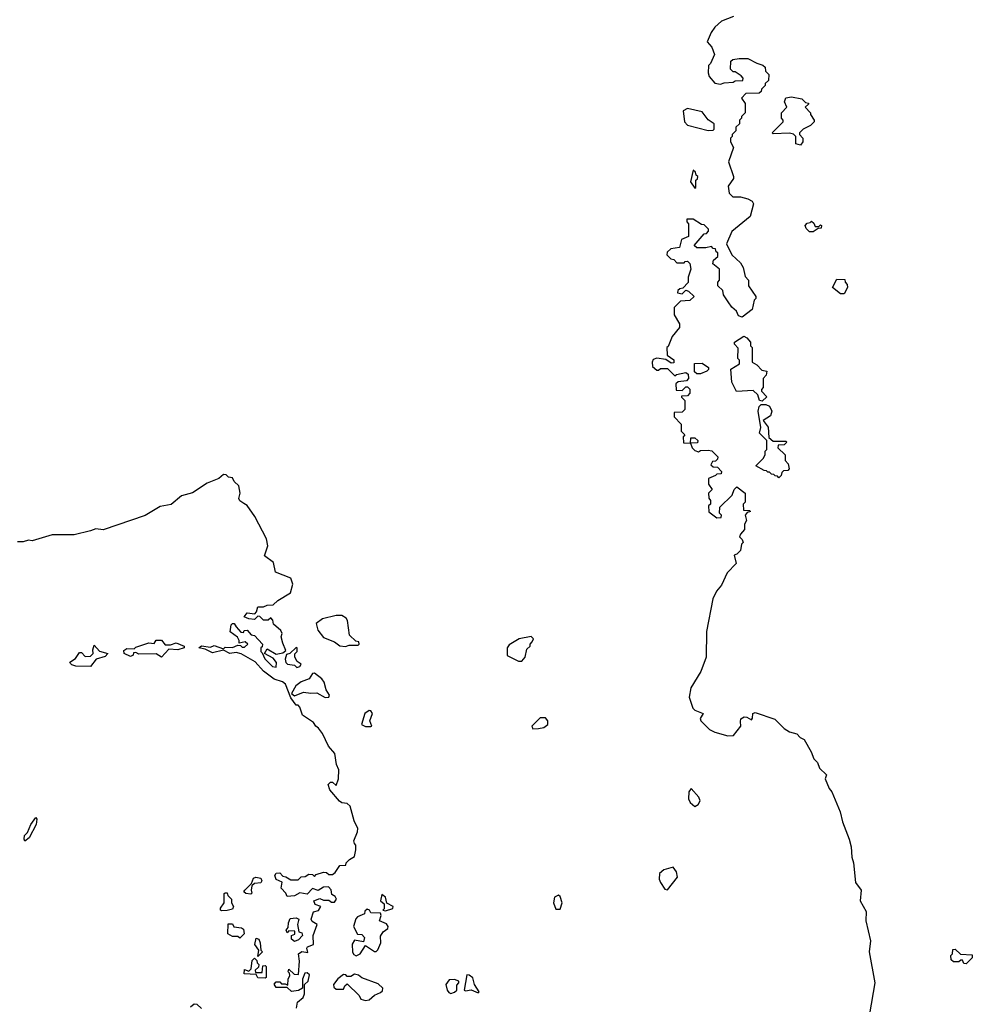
# Model space of a CAD drawing. Extents: x 2219101 to 2444320, y 201258 to 358766.
# Tile 314 of 349: x 2382576 to 2387808, y 287407 to 292816. Entities that reach past the tile are written whole.
import ezdxf

# ---------------------------------------------------------------- set-up
doc = ezdxf.new("R2010")
doc.units = 0

msp = doc.modelspace()

# ---------------------------------------------------------------- linework, layer by layer
at = {"layer": '0CON10XD'}
for points in [[(2386496.1, 292833.9), (2386431.2, 292808.8), (2386393.3, 292775), (2386374.1, 292745.9), (2386352.5, 292695), (2386377.5, 292665), (2386392.5, 292625), (2386370, 292575), (2386360, 292565), (2386357.5, 292525), (2386362.5, 292505), (2386395, 292467.5), (2386425, 292462.5), (2386445, 292470), (2386495, 292472.5), (2386505, 292480), (2386548.3, 292481.7), (2386550, 292495), (2386538.3, 292508.3), (2386505, 292530), (2386495, 292530), (2386480, 292545), (2386481.7, 292588.3), (2386493, 292597), (2386527, 292603), (2386575, 292603.3), (2386625, 292576.7), (2386657, 292567), (2386670, 292555), (2386673, 292533), (2386690, 292515), (2386688.3, 292481.7), (2386670, 292465), (2386670, 292455), (2386650, 292435), (2386648.3, 292421.7), (2386638.3, 292411.7), (2386565, 292410), (2386540, 292385), (2386560, 292355), (2386560, 292305), (2386540, 292285), (2386540, 292275), (2386530, 292265), (2386530, 292245), (2386510, 292225), (2386510, 292205), (2386490, 292185), (2386490, 292175), (2386480, 292165), (2386480, 292145), (2386497.5, 292115), (2386470, 292035), (2386497.5, 291955), (2386497, 291943), (2386468.3, 291901.7), (2386473, 291863), (2386493, 291843), (2386535, 291842.5), (2386575, 291832.5), (2386599.3, 291819.3), (2386607.5, 291805), (2386587.5, 291735), (2386487, 291653), (2386457.5, 291585), (2386487.5, 291525), (2386535, 291480), (2386550, 291455), (2386560, 291405), (2386580, 291385), (2386580, 291355), (2386620, 291295), (2386620, 291285), (2386610, 291275), (2386600, 291225), (2386545, 291182.5), (2386525, 291190), (2386512.5, 291215), (2386487, 291237), (2386466.7, 291266.7), (2386442.5, 291305), (2386438.3, 291328.3), (2386410, 291355), (2386410, 291375), (2386420, 291385), (2386420, 291445), (2386382.5, 291475), (2386387.5, 291495), (2386410, 291515), (2386410, 291535), (2386401.7, 291541.7), (2386398.3, 291558.3), (2386385, 291560), (2386375, 291570), (2386345, 291562.5), (2386295, 291562.5), (2386280, 291575), (2386335, 291640), (2386348.3, 291641.7), (2386360, 291655), (2386360, 291665), (2386335, 291690), (2386321.7, 291691.7), (2386275, 291720), (2386240, 291720), (2386240, 291705), (2386250, 291695), (2386250, 291625), (2386211.7, 291608.3), (2386200, 291565), (2386151.7, 291558.3), (2386131.7, 291538.3), (2386130, 291525), (2386151.7, 291501.7), (2386168.3, 291498.3), (2386185, 291480), (2386225, 291480), (2386231.7, 291488.3), (2386245, 291490), (2386257, 291477), (2386262.5, 291445), (2386248.3, 291401.7), (2386247, 291373), (2386218.3, 291341.7), (2386201.7, 291338.3), (2386191.7, 291328.3), (2386190, 291315), (2386215, 291310), (2386235, 291330), (2386250, 291325), (2386280, 291295), (2386257, 291273), (2386205, 291270), (2386170, 291235), (2386170, 291195), (2386200, 291145), (2386200, 291125), (2386160, 291075), (2386138.3, 291021.7), (2386130, 291015), (2386132.5, 290972.5), (2386168.3, 290948.3), (2386168.3, 290931.7), (2386155, 290930), (2386125, 290950), (2386075, 290957.5), (2386055, 290950), (2386050, 290935), (2386051.7, 290911.7), (2386075, 290890), (2386085, 290890), (2386095, 290900), (2386135, 290900), (2386175, 290860), (2386183, 290867), (2386235, 290877.5), (2386248.3, 290868.3), (2386250, 290845), (2386238.3, 290831.7), (2386192.5, 290827.5), (2386180, 290815), (2386181.7, 290781.7), (2386215, 290780), (2386235, 290800), (2386245, 290800), (2386257, 290787), (2386257.5, 290765), (2386245, 290750), (2386211.7, 290748.3), (2386211.7, 290741.7), (2386230, 290725), (2386230, 290675), (2386215, 290660), (2386171.7, 290658.3), (2386170, 290635), (2386210, 290595), (2386210, 290555), (2386230, 290535), (2386220, 290525), (2386221.7, 290491.7), (2386260, 290490), (2386261.7, 290518.3), (2386285, 290520), (2386300, 290505), (2386298.3, 290491.7), (2386260, 290490), (2386270, 290465), (2386285, 290450), (2386305, 290442.5), (2386315, 290450), (2386358.3, 290451.7), (2386378.3, 290448.3), (2386410, 290415), (2386408.3, 290401.7), (2386398.3, 290391.7), (2386381.7, 290388.3), (2386371.7, 290371.7), (2386385, 290360), (2386408.3, 290358.3), (2386430, 290335), (2386428.3, 290321.7), (2386405, 290320), (2386398.3, 290311.7), (2386360, 290295), (2386360, 290265), (2386380, 290235), (2386360, 290215), (2386361.7, 290188.3), (2386370, 290175), (2386370, 290155), (2386360, 290145), (2386361.7, 290111.7), (2386405, 290080), (2386428.3, 290081.7), (2386430, 290095), (2386420, 290105), (2386421.7, 290138.3), (2386490, 290205), (2386500, 290235), (2386515, 290250), (2386560, 290215), (2386560, 290165), (2386550, 290155), (2386551.7, 290121.7), (2386585, 290120), (2386590, 290115), (2386571.7, 290108.3), (2386560, 290095), (2386567.5, 290065), (2386557.5, 290045), (2386557.5, 290015), (2386535, 289990), (2386530, 289975), (2386545, 289960), (2386550, 289945), (2386540, 289935), (2386535, 289900), (2386515, 289880), (2386500, 289875), (2386511.7, 289828.3), (2386461.7, 289778.3), (2386430.7, 289709.3), (2386403.8, 289676.2), (2386383.3, 289635), (2386348.8, 289455), (2386346, 289315), (2386316.7, 289235), (2386262.5, 289145), (2386253.3, 289095), (2386273.6, 289033.6), (2386285, 289022.5), (2386330, 289005), (2386313, 288977), (2386317.5, 288965), (2386365, 288917.5), (2386395, 288902.5), (2386465, 288882.5), (2386497, 288883), (2386537.5, 288935), (2386535, 288960), (2386537.5, 288975), (2386555, 288986.7), (2386570, 288985), (2386595, 288970), (2386601.7, 288978.3), (2386602.5, 289005), (2386615, 289010), (2386723.6, 288973.6), (2386775, 288922.5), (2386805, 288903.3), (2386845, 288892.5), (2386863.6, 288873.6), (2386885, 288862.5), (2386923.6, 288793.6), (2386937.5, 288755), (2386957.5, 288735), (2386970, 288705), (2387007, 288667), (2387000, 288645), (2387023, 288593), (2387037.5, 288575), (2387083.3, 288465), (2387095, 288410), (2387132.5, 288315), (2387143, 288273), (2387146.7, 288215), (2387156.7, 288185), (2387167, 288077), (2387197.5, 288035), (2387193.3, 287975), (2387226.1, 287916.1), (2387223.8, 287865), (2387250, 287755), (2387241.2, 287695), (2387273.3, 287525), (2387243.8, 287355)], [(2386865, 292127.5), (2386840, 292135), (2386840, 292175), (2386827, 292187), (2386805, 292192.5), (2386715, 292190), (2386710, 292195), (2386770, 292255), (2386770, 292265), (2386760, 292275), (2386760, 292305), (2386790, 292335), (2386777.5, 292365), (2386785, 292387.5), (2386815, 292392.5), (2386871.7, 292381.7), (2386891.7, 292361.7), (2386908.3, 292358.3), (2386908.3, 292351.7), (2386890, 292335), (2386920, 292305), (2386920, 292295), (2386940, 292265), (2386940, 292255), (2386920, 292235), (2386880, 292215), (2386860, 292195), (2386860, 292185), (2386877.5, 292165), (2386877.5, 292145), (2386865, 292127.5)], [(2386358.3, 292208.3), (2386385, 292210), (2386390, 292215), (2386390, 292245), (2386357, 292267), (2386325, 292310), (2386245, 292327.5), (2386220, 292315), (2386227.5, 292255), (2386245, 292237.5), (2386358.3, 292208.3)], [(2386285, 291890), (2386290, 291895), (2386290, 291935), (2386298.3, 291941.7), (2386300, 291955), (2386291.7, 291961.7), (2386288.3, 291978.3), (2386275, 291990), (2386260, 291925), (2386285, 291890)], [(2386935, 291650), (2386915, 291650), (2386895, 291670), (2386890, 291685), (2386901.7, 291698.3), (2386918.3, 291701.7), (2386925, 291710), (2386938.3, 291698.3), (2386945, 291680), (2386965, 291680), (2386975, 291690), (2386980, 291685), (2386978.3, 291671.7), (2386961.7, 291668.3), (2386935, 291650)], [(2387105, 291310), (2387085, 291310), (2387040, 291345), (2387065, 291390), (2387108.3, 291388.3), (2387110, 291375), (2387121.7, 291361.7), (2387122.5, 291345), (2387105, 291310)], [(2386655, 290720), (2386640, 290725), (2386630, 290755), (2386605, 290780), (2386513, 290773), (2386487.5, 290825), (2386483, 290897), (2386530, 290925), (2386530, 290945), (2386520, 290955), (2386521.7, 291011.7), (2386503, 291033), (2386502.5, 291045), (2386553, 291077), (2386569.3, 291069.3), (2386590, 291045), (2386590, 291025), (2386600, 291015), (2386600, 290935), (2386625, 290920), (2386651.7, 290891.7), (2386680, 290885), (2386677, 290863), (2386660, 290845), (2386660, 290795), (2386650, 290785), (2386650, 290775), (2386680, 290745), (2386655, 290720)], [(2386315, 290870), (2386295, 290870), (2386281.7, 290881.7), (2386281.7, 290928.3), (2386325, 290930), (2386360, 290905), (2386360, 290895), (2386350, 290885), (2386315, 290870)], [(2386745, 290300), (2386738.3, 290308.3), (2386725, 290310), (2386718.3, 290318.3), (2386705, 290320), (2386695, 290330), (2386685, 290330), (2386678.3, 290338.3), (2386665, 290340), (2386620, 290365), (2386660, 290405), (2386670, 290425), (2386670, 290445), (2386680, 290455), (2386680, 290505), (2386640, 290545), (2386647.5, 290575), (2386632.5, 290665), (2386638.3, 290691.7), (2386648.3, 290701.7), (2386675, 290702.5), (2386695, 290692.5), (2386707.5, 290665), (2386699.3, 290640.7), (2386660, 290615), (2386687, 290577), (2386691.7, 290521.7), (2386715, 290500), (2386785, 290500), (2386790, 290495), (2386775, 290480), (2386741.7, 290478.3), (2386740, 290465), (2386780, 290425), (2386780, 290395), (2386797, 290377), (2386801.7, 290348.3), (2386795, 290340), (2386771.7, 290338.3), (2386761.7, 290328.3), (2386758.3, 290311.7), (2386745, 290300)], [(2384096.2, 287385), (2384101.2, 287418.8), (2384132.5, 287445), (2384140, 287465), (2384140, 287515), (2384160, 287535), (2384168.3, 287568.3), (2384155, 287580), (2384141.7, 287578.3), (2384130, 287545), (2384130, 287495), (2384107, 287483), (2384068.3, 287478.3), (2384045, 287500), (2383985, 287500), (2383973, 287517), (2383985, 287530), (2384005, 287530), (2384015, 287520), (2384035, 287520), (2384048.3, 287511.7), (2384050, 287545), (2384060, 287565), (2384058.3, 287578.3), (2384050, 287585), (2384055, 287600), (2384083, 287573), (2384108.3, 287571.7), (2384113.8, 287645), (2384107.5, 287685), (2384125, 287696.7), (2384158.3, 287691.7), (2384152.5, 287715), (2384157, 287723), (2384190, 287735), (2384187.5, 287785), (2384210, 287845), (2384181.7, 287861.7), (2384177.5, 287875), (2384190, 287915), (2384218.3, 287921.7), (2384230, 287945), (2384200, 287955), (2384192.5, 287975), (2384225, 287987.5), (2384245, 287980), (2384275, 287980), (2384288.3, 287968.3), (2384305, 287967.5), (2384316.7, 287985), (2384309.3, 287999.3), (2384290, 288010), (2384286.4, 288036.4), (2384273, 288053), (2384245, 288050), (2384215, 288032.5), (2384185, 288042.5), (2384155, 288012.5), (2384115, 288020), (2384086.4, 288003.6), (2384045, 288000), (2384038.3, 288018.3), (2384012.5, 288045), (2384018.3, 288078.3), (2383985, 288093.3), (2383977.5, 288115), (2383985, 288126.7), (2384005, 288130), (2384021.7, 288111.7), (2384038.3, 288108.3), (2384065, 288090), (2384105, 288090), (2384123, 288107), (2384145, 288110), (2384165, 288122.5), (2384185, 288120), (2384195, 288110), (2384205, 288120), (2384245, 288132.5), (2384261.7, 288131.7), (2384275, 288120), (2384295, 288120), (2384309.3, 288130.7), (2384335, 288170), (2384368.3, 288171.7), (2384370, 288185), (2384387, 288203), (2384415, 288220), (2384422.5, 288255), (2384421.7, 288281.7), (2384415, 288290), (2384411.2, 288305), (2384432.5, 288355), (2384433, 288373), (2384414.2, 288414.2), (2384391.2, 288495), (2384375, 288510), (2384345, 288514), (2384332.3, 288522.3), (2384280, 288585), (2384270, 288615), (2384283, 288627), (2384295, 288627.5), (2384315, 288610), (2384327.5, 288645), (2384328.8, 288695), (2384316, 288725), (2384306.2, 288785), (2384272.5, 288825), (2384240, 288895), (2384217.5, 288925), (2384202.5, 288935), (2384190, 288955), (2384130, 288995), (2384115, 289040), (2384105, 289050), (2384095, 289050), (2384065, 289090), (2384036.7, 289165), (2384019.1, 289179.1), (2383974, 289194), (2383915, 289237.5), (2383868.9, 289288.9), (2383791.9, 289331.9), (2383765, 289340), (2383730, 289335), (2383695, 289352.5), (2383635, 289338), (2383595, 289357.5), (2383560, 289365), (2383573.9, 289376.1), (2383625, 289370), (2383645, 289377.5), (2383695, 289360), (2383705, 289370), (2383745, 289367.5), (2383775, 289380), (2383788.3, 289378.3), (2383798.3, 289368.3), (2383811.7, 289368.3), (2383830, 289385), (2383815, 289397.5), (2383781.7, 289391.7), (2383782.5, 289405), (2383773.3, 289423.3), (2383733, 289453), (2383738.3, 289491.7), (2383745, 289500), (2383755, 289500), (2383765, 289480), (2383791.7, 289451.7), (2383805, 289450), (2383810, 289460), (2383825, 289462.5), (2383847.5, 289437.5), (2383865, 289432.5), (2383910, 289385), (2383908.3, 289371.7), (2383900, 289365), (2383900, 289345), (2383908.3, 289338.3), (2383922.5, 289305), (2383965, 289263.8), (2383985, 289260), (2383987.5, 289285), (2383969.3, 289309.3), (2383920, 289335), (2383935, 289360), (2383985, 289330), (2384021.7, 289338.3), (2384038.3, 289351.7), (2384020.7, 289390.7), (2384012.5, 289425), (2384017.5, 289445), (2384010.7, 289460.7), (2383970, 289495), (2383967, 289517), (2383955, 289530), (2383941.7, 289518.3), (2383925, 289516.7), (2383915, 289517.5), (2383895, 289537.5), (2383885, 289540), (2383865, 289521.2), (2383833.9, 289523.9), (2383810, 289535), (2383825, 289557.5), (2383867.5, 289552.5), (2383877, 289563), (2383885, 289590), (2383915, 289590), (2383935, 289600), (2383968.3, 289601.7), (2383993.9, 289626.1), (2384063, 289667), (2384076.7, 289715), (2384065, 289747.5), (2383980.7, 289780.7), (2383970, 289835), (2383921.7, 289871.7), (2383939.2, 289925), (2383932.5, 289965), (2383867.6, 290087.6), (2383825, 290146.7), (2383808, 290158), (2383785, 290172.5), (2383780, 290185), (2383786.7, 290215), (2383780, 290255), (2383755, 290280), (2383745, 290300), (2383723, 290303), (2383710, 290315), (2383695, 290317.5), (2383670, 290295), (2383605, 290270), (2383525, 290216.2), (2383465, 290200), (2383407.7, 290152.3), (2383348.3, 290141.7), (2383265, 290093.3), (2383035, 290014), (2382995, 290020), (2382965, 290007.5), (2382875, 289986.7), (2382754.2, 289985.8), (2382645, 289952.5), (2382625, 289956.7), (2382595, 289947.5), (2382565, 289947.5)], [(2384365, 289372.5), (2384385, 289380), (2384435, 289380), (2384440, 289385), (2384438.3, 289398.3), (2384421.7, 289401.7), (2384387.5, 289435), (2384376.7, 289515), (2384369.3, 289529.3), (2384345, 289542.5), (2384315, 289543.3), (2384240, 289525), (2384205, 289500), (2384213, 289463), (2384245, 289422.5), (2384305, 289397.5), (2384335, 289376.7), (2384365, 289372.5)], [(2383355, 289314.3), (2383325, 289332.5), (2383231.2, 289331.2), (2383215, 289340), (2383201.7, 289338.3), (2383200, 289325), (2383185, 289317.5), (2383150, 289335), (2383148.3, 289351.7), (2383165, 289362.5), (2383205, 289360), (2383215, 289370), (2383285, 289392.5), (2383315, 289390), (2383325, 289407.5), (2383355, 289406.7), (2383375, 289382.5), (2383405, 289382.5), (2383435, 289392.5), (2383480, 289375), (2383480, 289365), (2383445, 289354.2), (2383395, 289357.5), (2383355, 289314.3)], [(2385335, 289292.5), (2385352.5, 289315), (2385361.7, 289358.3), (2385380, 289375), (2385380, 289385), (2385391.7, 289398.3), (2385397.5, 289415), (2385385, 289427.5), (2385320, 289415), (2385265, 289382.5), (2385253.3, 289365), (2385253.6, 289323.6), (2385315, 289292.5), (2385335, 289292.5)], [(2382965, 289262.5), (2382883.9, 289263.9), (2382861.7, 289271.7), (2382855, 289280), (2382852.5, 289287.5), (2382883, 289307), (2382905, 289340), (2382915, 289340), (2382935, 289317.5), (2382965, 289320), (2382980, 289335), (2382977.5, 289355), (2382985, 289380), (2383015, 289347.5), (2383060, 289335), (2383045, 289317.5), (2382997, 289303), (2382965, 289262.5)], [(2384098.3, 289258.3), (2384115, 289263.3), (2384122.5, 289275), (2384100.7, 289290.7), (2384087.5, 289315), (2384088.3, 289331.7), (2384100, 289345), (2384100, 289365), (2384095, 289367.5), (2384060, 289335), (2384041.7, 289328.3), (2384033.6, 289303.6), (2384037.5, 289285), (2384046.4, 289276.4), (2384085, 289270), (2384098.3, 289258.3)], [(2384253.4, 289093.4), (2384275, 289094), (2384277.5, 289105), (2384259.4, 289135), (2384247.8, 289177.7), (2384235, 289195.6), (2384195, 289226.9), (2384184, 289225), (2384165.6, 289194.4), (2384122, 289178), (2384093, 289157), (2384070, 289115), (2384085, 289102.5), (2384135, 289122), (2384175, 289116), (2384208.8, 289118.8), (2384253.4, 289093.4)], [(2384475, 288932.5), (2384505, 288933.3), (2384510, 288935), (2384498.8, 288965), (2384514, 289005), (2384505, 289020), (2384495, 289022), (2384471.2, 289005), (2384454, 288945), (2384475, 288932.5)], [(2385395, 288920), (2385425, 288922.5), (2385455, 288927.5), (2385477.5, 288945), (2385477.5, 288965), (2385465, 288980), (2385435, 288980), (2385390, 288935), (2385395, 288920)], [(2386285, 288494.4), (2386302.9, 288505), (2386314.2, 288525.8), (2386306.7, 288545), (2386265, 288592), (2386251.9, 288575), (2386249.4, 288535), (2386258, 288515), (2386285, 288494.4)], [(2382605, 288302.5), (2382600, 288315), (2382603.3, 288335), (2382618.8, 288351.2), (2382637.5, 288395), (2382665, 288432.5), (2382670, 288425), (2382665.9, 288394.1), (2382628.3, 288321.7), (2382605, 288302.5)], [(2386135, 288036.7), (2386190, 288105), (2386183.3, 288135), (2386165, 288160), (2386115, 288146), (2386090, 288125), (2386088, 288095), (2386095.8, 288075.8), (2386120.4, 288040.5), (2386135, 288036.7)], [(2383845, 288012.5), (2383817.5, 288015), (2383807.5, 288025), (2383812.5, 288035), (2383850, 288070), (2383860, 288100), (2383874, 288106), (2383900.7, 288100.7), (2383906.7, 288085), (2383900, 288075), (2383865, 288070), (2383851.7, 288058.3), (2383847.5, 288035), (2383851.7, 288018.3), (2383845, 288012.5)], [(2383685, 287920), (2383680, 287925), (2383680, 287935), (2383700, 287965), (2383700, 288015), (2383705, 288020), (2383715, 288020), (2383720, 288005), (2383740, 287985), (2383740, 287965), (2383750, 287945), (2383745, 287930), (2383715, 287922.5), (2383685, 287920)], [(2384585, 287920), (2384625, 287933.3), (2384628, 287945), (2384593.6, 287963.6), (2384586.2, 287995), (2384565, 288010), (2384557.5, 287975), (2384578.3, 287958.3), (2384577.5, 287932.5), (2384570, 287925), (2384585, 287920)], [(2385545, 287930), (2385556.2, 287965), (2385545, 288000), (2385535, 288006.7), (2385513.3, 287995), (2385508.8, 287965), (2385520.4, 287930.5), (2385545, 287930)], [(2384425, 287673.8), (2384446, 287684), (2384475, 287730), (2384525, 287697.5), (2384535, 287697.5), (2384543.6, 287706.4), (2384560, 287745), (2384558.3, 287781.7), (2384573.3, 287805), (2384597.3, 287822.7), (2384600.8, 287835), (2384590, 287850), (2384552.5, 287865), (2384562.5, 287895), (2384557.5, 287907.5), (2384505, 287910), (2384497.5, 287925), (2384485, 287930), (2384471.7, 287918.3), (2384470, 287905), (2384431.7, 287888.3), (2384423, 287877), (2384410, 287835), (2384431.7, 287791.7), (2384455, 287790), (2384470, 287775), (2384465, 287750), (2384415, 287760), (2384402, 287738), (2384403.6, 287693.6), (2384410.7, 287680.7), (2384425, 287673.8)], [(2384085, 287752.5), (2384070, 287765), (2384070, 287785), (2384088.3, 287791.7), (2384088.3, 287808.3), (2384055, 287810), (2384045, 287800), (2384040, 287815), (2384051.7, 287828.3), (2384052.5, 287855), (2384061.7, 287878.3), (2384095, 287882.5), (2384110, 287875), (2384102.5, 287845), (2384110, 287805), (2384125, 287800), (2384130, 287785), (2384108.3, 287761.7), (2384085, 287752.5)], [(2383785, 287770), (2383775, 287780), (2383745, 287780), (2383720, 287795), (2383721.7, 287848.3), (2383745, 287850), (2383753, 287833), (2383795, 287827.5), (2383805, 287820), (2383810, 287795), (2383785, 287770)], [(2383885, 287670), (2383890, 287705), (2383867.5, 287735), (2383875, 287770), (2383890, 287765), (2383897.5, 287745), (2383900, 287705), (2383910, 287695), (2383885, 287670)], [(2383925, 287550), (2383885, 287552.5), (2383875, 287570), (2383810, 287575), (2383811.7, 287598.3), (2383835, 287590), (2383848.3, 287601.7), (2383852.5, 287647.5), (2383865, 287660), (2383878.3, 287648.3), (2383880, 287635), (2383890, 287625), (2383888.3, 287611.7), (2383870, 287595), (2383871.7, 287581.7), (2383908.3, 287581.7), (2383911.7, 287618.3), (2383925, 287620), (2383930, 287615), (2383930, 287555), (2383925, 287550)], [(2387775, 287630), (2387761.7, 287631.7), (2387755, 287650), (2387745, 287650), (2387735, 287640), (2387705, 287640), (2387691.7, 287651.7), (2387690, 287675), (2387700, 287685), (2387701.7, 287708.3), (2387715, 287710), (2387743, 287683), (2387808.3, 287678.3), (2387808.3, 287661.7), (2387775, 287630)], [(2384475, 287427.5), (2384495, 287432.5), (2384525, 287457.5), (2384558.3, 287471.7), (2384568.3, 287481.7), (2384570, 287495), (2384545, 287520), (2384455, 287552.5), (2384437, 287567), (2384415, 287572.5), (2384395, 287560), (2384375, 287560), (2384368.3, 287568.3), (2384355, 287570), (2384323.6, 287546.4), (2384300, 287515), (2384301.7, 287501.7), (2384315, 287490), (2384355, 287490), (2384361.7, 287508.3), (2384375, 287520), (2384440, 287455), (2384450, 287435), (2384475, 287427.5)], [(2385095, 287470), (2385100, 287475), (2385073.3, 287515), (2385065, 287552.5), (2385045, 287567.5), (2385031.7, 287568.3), (2385017.5, 287485), (2385025, 287481.2), (2385055, 287486.7), (2385095, 287470)], [(2384945, 287467.3), (2384965, 287473.5), (2384976.7, 287485), (2384977, 287513), (2384987.5, 287525), (2384987.5, 287535), (2384963.8, 287543.8), (2384935, 287540.8), (2384917.5, 287515), (2384924.5, 287485), (2384932.4, 287472.4), (2384945, 287467.3)], [(2383515, 287393.3), (2383535, 287410), (2383548.3, 287408.3), (2383575, 287383.8)]]:
    msp.add_lwpolyline(points, dxfattribs=at)

doc.saveas('drawing.dxf')
